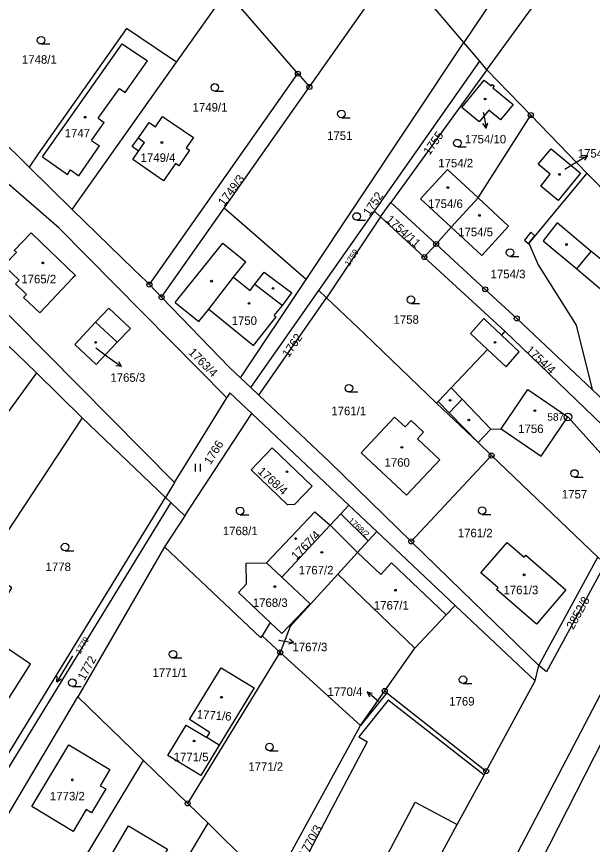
# Model space of a CAD drawing. Extents: x -562167 to -556918, y -1077891 to -1070763.
# Drawn here: x -560352.7 to -560237.8, y -1075869.3 to -1075704.1 of the extents above; entities that cross this region are included whole.
import ezdxf

# ---------------------------------------------------------------- set-up
doc = ezdxf.new("R2010")
doc.units = 0
for name, color, linetype in [('Hranice parcel', 7, 'Continuous'), ('Parcelní čísla', 7, 'Continuous'), ('Pop  PČ popisy', 7, 'Continuous'), ('Vnitřní kresba', 7, 'Continuous'), ('Věcná břemena k části', 7, 'Continuous'), ('Značky bodu BP', 7, 'Continuous'), ('Značky budov', 7, 'Continuous'), ('Značky kultur', 7, 'Continuous')]:
    doc.layers.add(name, color=color, linetype=linetype)

msp = doc.modelspace()

# ---------------------------------------------------------------- linework, layer by layer
at = {"layer": 'Hranice parcel'}
for p, q in [((-560235.08, -1075666.76), (-560263.43, -1075709.3)), ((-560258.86, -1075714.73), (-560227.7, -1075671.95)), ((-560294.26, -1075718.16), (-560276.85, -1075693.4)), ((-560263.43, -1075709.3), (-560276.85, -1075693.4)), ((-560320.77, -1075713.23), (-560310.75, -1075699.1)), ((-560296.55, -1075715.51), (-560310.75, -1075699.1)), ((-560294.91, -1075756.54), (-560263.43, -1075709.3)), ((-560260.28, -1075713.04), (-560263.43, -1075709.3)), ((-560341.62, -1075742.6), (-560320.77, -1075713.23)), ((-560281.27, -1075742.94), (-560260.28, -1075713.04)), ((-560258.86, -1075714.73), (-560260.28, -1075713.04)), ((-560258.86, -1075714.73), (-560277.99, -1075741.21)), ((-560250.1, -1075723.77), (-560258.86, -1075714.73)), ((-560296.55, -1075715.51), (-560294.26, -1075718.16)), ((-560366.71, -1075717.93), (-560350.2, -1075734.16)), ((-560311.28, -1075742.36), (-560294.26, -1075718.16)), ((-560260.61, -1075740.28), (-560250.1, -1075723.77)), ((-560238.91, -1075735.33), (-560250.1, -1075723.77)), ((-560350.2, -1075734.16), (-560341.62, -1075742.6)), ((-560230.06, -1075744.47), (-560238.91, -1075735.33)), ((-560280.05, -1075744.06), (-560277.99, -1075741.21)), ((-560277.99, -1075741.21), (-560269, -1075749.49)), ((-560260.61, -1075740.28), (-560265.96, -1075746.16)), ((-560323.76, -1075760.1), (-560311.28, -1075742.36)), ((-560294.91, -1075756.54), (-560311.28, -1075742.36)), ((-560292.37, -1075758.74), (-560281.27, -1075742.94)), ((-560281.27, -1075742.94), (-560280.05, -1075744.06)), ((-560280.05, -1075744.06), (-560290.83, -1075760.21)), ((-560271.34, -1075752.09), (-560280.05, -1075744.06)), ((-560269, -1075749.49), (-560265.96, -1075746.16)), ((-560269, -1075749.49), (-560271.34, -1075752.09)), ((-560271.34, -1075752.09), (-560255.26, -1075766.9)), ((-560348.73, -1075775.21), (-560369.11, -1075755.54)), ((-560326.19, -1075757.59), (-560323.76, -1075760.1)), ((-560308.02, -1075776.21), (-560294.91, -1075756.54)), ((-560305.98, -1075778.13), (-560292.37, -1075758.74)), ((-560292.37, -1075758.74), (-560290.83, -1075760.21)), ((-560304.38, -1075779.64), (-560290.83, -1075760.21)), ((-560255.26, -1075766.9), (-560226.93, -1075794.16)), ((-560348.73, -1075775.21), (-560372.44, -1075807.63)), ((-560339.57, -1075784.16), (-560348.73, -1075775.21)), ((-560308.02, -1075776.21), (-560305.98, -1075778.13)), ((-560305.98, -1075778.13), (-560304.38, -1075779.64)), ((-560237.87, -1075778.54), (-560225.01, -1075790.71)), ((-560268.88, -1075781.21), (-560260.62, -1075789.1)), ((-560339.57, -1075784.16), (-560359.36, -1075814.15)), ((-560323, -1075800.04), (-560339.57, -1075784.16)), ((-560319.14, -1075803.74), (-560305.77, -1075783.31)), ((-560286.38, -1075801.58), (-560305.77, -1075783.31)), ((-560260.62, -1075789.1), (-560257.91, -1075791.69)), ((-560273.96, -1075808.82), (-560257.91, -1075791.69)), ((-560257.91, -1075791.69), (-560236.7, -1075811.98)), ((-560321.16, -1075797.05), (-560323, -1075800.04)), ((-560362.05, -1075863.71), (-560323, -1075800.04)), ((-560321.92, -1075801.08), (-560360.98, -1075864.75)), ((-560323, -1075800.04), (-560321.92, -1075801.08)), ((-560321.92, -1075801.08), (-560319.14, -1075803.74)), ((-560288.01, -1075803.33), (-560286.38, -1075801.58)), ((-560280.82, -1075806.83), (-560286.38, -1075801.58)), ((-560319.14, -1075803.74), (-560323.17, -1075809.91)), ((-560288.01, -1075803.33), (-560290.12, -1075805.6)), ((-560282.55, -1075808.72), (-560288.01, -1075803.33)), ((-560290.12, -1075805.6), (-560299.74, -1075815.95)), ((-560280.82, -1075806.83), (-560282.55, -1075808.72)), ((-560265.17, -1075821.58), (-560280.82, -1075806.83)), ((-560323.17, -1075809.91), (-560340.44, -1075839.81)), ((-560248.49, -1075833.57), (-560236.7, -1075811.98)), ((-560299.74, -1075815.95), (-560302.81, -1075813.05)), ((-560249.2, -1075836.63), (-560265.17, -1075821.58)), ((-560302.08, -1075824.96), (-560303.72, -1075827.65)), ((-560298.1, -1075825.79), (-560300.08, -1075830.96)), ((-560298.28, -1075825.62), (-560298.1, -1075825.79)), ((-560303.72, -1075827.65), (-560300.08, -1075830.96)), ((-560318.55, -1075861.07), (-560300.08, -1075830.96)), ((-560300.08, -1075830.96), (-560284.07, -1075845.5)), ((-560249.2, -1075836.63), (-560248.49, -1075833.57)), ((-560284.07, -1075845.5), (-560279.23, -1075838.64)), ((-560278.79, -1075838.98), (-560284.07, -1075845.5)), ((-560279.23, -1075838.64), (-560278.79, -1075838.98)), ((-560278.79, -1075838.98), (-560258.99, -1075854.63)), ((-560230.82, -1075838.69), (-560248.25, -1075872.91)), ((-560357.35, -1075868.27), (-560340.44, -1075839.81)), ((-560340.44, -1075839.81), (-560327.39, -1075852.49)), ((-560301.63, -1075877.64), (-560284.07, -1075845.5)), ((-560312.29, -1075849.42), (-560314.75, -1075847.94)), ((-560344.44, -1075880.81), (-560327.39, -1075852.49)), ((-560327.39, -1075852.49), (-560318.55, -1075861.07)), ((-560264.77, -1075865.28), (-560259.43, -1075855.45)), ((-560259.43, -1075855.45), (-560258.99, -1075854.63)), ((-560318.55, -1075861.07), (-560314.48, -1075865.02)), ((-560331.52, -1075893.35), (-560314.48, -1075865.02)), ((-560314.48, -1075865.02), (-560301.63, -1075877.64)), ((-560297.13, -1075924.79), (-560264.77, -1075865.28))]:
    msp.add_line(p, q, dxfattribs=at)
for points in [[(-560320.77, -1075713.23), (-560324.85, -1075710.49), (-560330.78, -1075706.5), (-560348.35, -1075731.52), (-560350.2, -1075734.16)], [(-560310.74, -1075780.17), (-560344.23, -1075746.27), (-560389.53, -1075707.04)], [(-560326.19, -1075757.59), (-560316.03, -1075743.17), (-560296.55, -1075715.51)], [(-560253.6, -1075721.64), (-560256.14, -1075724.72), (-560258.47, -1075722.79), (-560260.4, -1075725.13), (-560263.87, -1075722.23), (-560259.37, -1075716.81), (-560258.02, -1075717.95), (-560257.79, -1075717.68), (-560257.43, -1075717.99), (-560257.64, -1075718.31), (-560253.6, -1075721.64)], [(-560397.29, -1075719.56), (-560397.55, -1075719.98), (-560321.16, -1075797.05)], [(-560328.35, -1075728.33), (-560326.23, -1075725.25), (-560324.98, -1075726.09), (-560323.56, -1075724.03), (-560317.41, -1075728.26), (-560318.83, -1075730.32), (-560318.2, -1075730.77), (-560320.33, -1075733.9), (-560320.99, -1075733.43), (-560323.37, -1075736.89), (-560329.5, -1075732.64), (-560328.36, -1075730.97), (-560329.64, -1075730.06), (-560328.35, -1075728.33)], [(-560282.12, -1075934.51), (-560283, -1075932.25), (-560283.08, -1075930.01), (-560282.46, -1075927.75), (-560280.62, -1075924.18), (-560265.72, -1075895.71), (-560246.83, -1075859.69), (-560227.16, -1075822.08), (-560208.85, -1075787.15), (-560196.56, -1075763.61), (-560182.19, -1075736.22), (-560178.49, -1075729.15), (-560177.53, -1075727.83), (-560176.47, -1075727.17), (-560174.73, -1075726.87), (-560173.46, -1075727.12), (-560172.47, -1075727.43)], [(-560248.12, -1075737.93), (-560246.22, -1075735.55), (-560248.6, -1075733.59), (-560246.02, -1075730.53), (-560240.18, -1075735.33), (-560244.61, -1075740.82), (-560248.12, -1075737.93)], [(-560265.96, -1075746.16), (-560272.12, -1075740.49), (-560266.73, -1075734.65), (-560260.61, -1075740.28)], [(-560238.91, -1075735.33), (-560250.47, -1075749.3), (-560248.64, -1075753.65), (-560241.03, -1075765.66), (-560237.87, -1075778.54)], [(-560260.61, -1075740.28), (-560254.53, -1075745.92), (-560259.85, -1075751.79), (-560265.96, -1075746.16)], [(-560341.62, -1075742.6), (-560329.21, -1075754.63), (-560326.7, -1075757.06), (-560326.19, -1075757.59)], [(-560230.06, -1075744.47), (-560232.69, -1075748.35), (-560235.75, -1075752.86), (-560238.02, -1075750.97), (-560244.83, -1075745.28), (-560247.66, -1075748.84), (-560240.94, -1075754.46), (-560236.52, -1075758.15), (-560234.86, -1075759.32), (-560234.94, -1075759.43), (-560228.69, -1075763.82), (-560223.34, -1075756.05), (-560221.47, -1075753.33)], [(-560349.77, -1075747.25), (-560349.55, -1075747.46), (-560340.92, -1075755.74), (-560341.46, -1075756.23), (-560346.82, -1075761.95), (-560348.06, -1075763.22), (-560351.3, -1075760.19), (-560350.69, -1075759.54), (-560352.9, -1075757.42), (-560352.2, -1075756.69), (-560355.21, -1075753.8), (-560352.72, -1075751.2), (-560353.16, -1075750.78), (-560349.77, -1075747.25)], [(-560269, -1075749.49), (-560259.18, -1075758.53), (-560252.89, -1075764.33), (-560237.87, -1075778.54)], [(-560323.76, -1075760.1), (-560310.2, -1075774.15), (-560308.02, -1075776.21)], [(-560290.83, -1075760.21), (-560283.3, -1075767.42), (-560268.88, -1075781.21)], [(-560336.93, -1075765.08), (-560334.31, -1075762.27), (-560329.95, -1075766.36), (-560332.63, -1075769.1), (-560336.83, -1075773.53), (-560341.09, -1075769.55), (-560336.93, -1075765.08)], [(-560255.26, -1075766.9), (-560255.97, -1075767.65), (-560259.48, -1075764.34), (-560262.12, -1075767.35), (-560258.72, -1075770.54), (-560265.97, -1075778.19), (-560268.57, -1075780.89), (-560268.88, -1075781.21)], [(-560305.77, -1075783.31), (-560310.14, -1075779.2), (-560310.66, -1075780.05), (-560310.74, -1075780.17)], [(-560304.38, -1075779.64), (-560290.28, -1075792.96), (-560273.96, -1075808.82)], [(-560321.16, -1075797.05), (-560319.33, -1075794.08), (-560310.74, -1075780.17)], [(-560273.99, -1075784.69), (-560275.18, -1075785.96), (-560277.26, -1075784), (-560283.91, -1075791.15), (-560274.87, -1075799.58), (-560268.21, -1075792.51), (-560272.67, -1075788.32), (-560271.47, -1075787.05), (-560273.99, -1075784.69)], [(-560260.62, -1075789.1), (-560260.57, -1075789.05), (-560258.06, -1075786.39), (-560256.01, -1075786.35), (-560248.01, -1075791.8), (-560242.69, -1075783.98), (-560229.42, -1075798.71)], [(-560301.71, -1075790.16), (-560293.74, -1075797.8), (-560297.23, -1075801.43), (-560298.63, -1075801.51), (-560305.9, -1075794.53), (-560301.71, -1075790.16)], [(-560302.81, -1075813.05), (-560293.15, -1075802.9), (-560290.12, -1075805.6)], [(-560282.55, -1075808.72), (-560284.64, -1075811.01), (-560288.59, -1075815.35), (-560294.06, -1075821.35), (-560298.1, -1075825.79)], [(-560273.96, -1075808.82), (-560263.91, -1075818.6), (-560248.49, -1075833.57)], [(-560248.99, -1075825.29), (-560256.95, -1075818.42), (-560256.61, -1075818.07), (-560260.04, -1075815.08), (-560254.84, -1075809.03), (-560251.42, -1075811.96), (-560251.09, -1075811.58), (-560243.12, -1075818.48), (-560248.99, -1075825.29)], [(-560323.17, -1075809.91), (-560303.97, -1075828.06), (-560303.72, -1075827.65)], [(-560236.7, -1075811.98), (-560235.23, -1075813.27), (-560246.96, -1075834.84), (-560248.49, -1075833.57)], [(-560376.97, -1075849.38), (-560365.78, -1075834.56), (-560363.69, -1075836.02), (-560361.81, -1075837.34), (-560363.37, -1075839.64), (-560360.47, -1075841.67), (-560358.88, -1075839.39), (-560355.39, -1075841.84), (-560349.88, -1075833.28), (-560356.06, -1075829.19), (-560355.78, -1075828.77), (-560357.96, -1075827.34), (-560358.23, -1075825.66), (-560353.66, -1075818.07), (-560359.36, -1075814.15)], [(-560302.08, -1075824.96), (-560308.38, -1075818.97), (-560306.81, -1075817.27), (-560306.89, -1075813.18), (-560302.81, -1075813.05)], [(-560299.74, -1075815.95), (-560294.13, -1075821.25), (-560298.28, -1075825.62)], [(-560279.23, -1075838.64), (-560273.21, -1075830.1), (-560266.95, -1075823.47), (-560265.17, -1075821.58)], [(-560298.28, -1075825.62), (-560299.75, -1075827.18), (-560302.08, -1075824.96)], [(-560314.75, -1075847.94), (-560314.12, -1075846.92), (-560318.18, -1075844.31), (-560311.9, -1075834.01), (-560305.3, -1075838.04), (-560312.29, -1075849.42)], [(-560258.99, -1075854.63), (-560250.4, -1075838.82), (-560249.2, -1075836.63)], [(-560259.43, -1075855.45), (-560278.52, -1075840.5), (-560284.42, -1075847.79), (-560282.72, -1075848.76), (-560289.71, -1075861.98), (-560299.2, -1075880.03)], [(-560312.29, -1075849.42), (-560315.93, -1075855.47), (-560322.49, -1075851.51), (-560318.87, -1075845.47), (-560314.75, -1075847.94)], [(-560337.75, -1075862.93), (-560338.83, -1075862.29), (-560341.43, -1075866.64), (-560349.62, -1075861.69), (-560342.23, -1075849.38), (-560334.05, -1075854.29), (-560335.98, -1075857.53), (-560334.91, -1075858.17), (-560337.75, -1075862.93)], [(-560302.31, -1075912.61), (-560300.29, -1075912.81), (-560294.55, -1075901.59), (-560291.76, -1075896.06), (-560279.95, -1075873.64), (-560273.19, -1075860.8), (-560264.77, -1075865.28)], [(-560328.44, -1075879.95), (-560336.17, -1075875.38), (-560330.35, -1075865.54), (-560322.6, -1075870.17), (-560328.44, -1075879.95)]]:
    msp.add_lwpolyline(points, dxfattribs=at)
at = {"layer": 'Pop  PČ popisy'}
for p, q in [((-560259.57, -1075723.18), (-560259.52, -1075723.41)), ((-560259.52, -1075723.41), (-560259, -1075726.36)), ((-560259, -1075726.36), (-560259.67, -1075725.47)), ((-560259, -1075726.36), (-560258.68, -1075725.29)), ((-560243.32, -1075734.56), (-560241.37, -1075733.36)), ((-560241.37, -1075733.36), (-560238.8, -1075731.81)), ((-560238.8, -1075731.81), (-560239.91, -1075731.9)), ((-560238.8, -1075731.81), (-560239.4, -1075732.76)), ((-560336.86, -1075770.23), (-560334.19, -1075772.19)), ((-560334.19, -1075772.19), (-560331.76, -1075773.95)), ((-560331.76, -1075773.95), (-560332.28, -1075772.96)), ((-560331.76, -1075773.95), (-560332.87, -1075773.77)), ((-560300.44, -1075828.47), (-560300.3, -1075828.49)), ((-560300.3, -1075828.49), (-560297.34, -1075829.01)), ((-560297.34, -1075829.01), (-560298.42, -1075829.33)), ((-560297.34, -1075829.01), (-560298.24, -1075828.34)), ((-560280.45, -1075840.73), (-560282.75, -1075838.8)), ((-560282.75, -1075838.8), (-560281.66, -1075839.06)), ((-560282.75, -1075838.8), (-560282.3, -1075839.83))]:
    msp.add_line(p, q, dxfattribs=at)
at = {"layer": 'Vnitřní kresba'}
for p, q in [((-560340.21, -1075721.71), (-560331.63, -1075709.54)), ((-560331.63, -1075709.54), (-560326.57, -1075712.94)), ((-560331.02, -1075719.3), (-560326.57, -1075712.94)), ((-560336.41, -1075724.39), (-560332.16, -1075718.5)), ((-560332.16, -1075718.5), (-560331.02, -1075719.3)), ((-560347.53, -1075732.09), (-560340.21, -1075721.71)), ((-560336.41, -1075724.39), (-560335.23, -1075725.23)), ((-560337.76, -1075728.83), (-560335.23, -1075725.23)), ((-560328.35, -1075728.33), (-560327.15, -1075729.23)), ((-560340.26, -1075735.86), (-560336.17, -1075729.93)), ((-560337.76, -1075728.83), (-560336.17, -1075729.93)), ((-560328.36, -1075730.97), (-560327.15, -1075729.23)), ((-560347.53, -1075732.09), (-560342.55, -1075735.6)), ((-560342.55, -1075735.6), (-560341.94, -1075734.7)), ((-560341.94, -1075734.7), (-560340.26, -1075735.86)), ((-560321.05, -1075761.16), (-560311.54, -1075749.34)), ((-560311.54, -1075749.34), (-560306.97, -1075753.02)), ((-560240.94, -1075754.46), (-560238.02, -1075750.97)), ((-560309.44, -1075756.1), (-560306.97, -1075753.02)), ((-560314.31, -1075762.5), (-560309.44, -1075756.1)), ((-560309.44, -1075756.1), (-560306.11, -1075758.73)), ((-560305.18, -1075757.52), (-560303.32, -1075755.11)), ((-560303.32, -1075755.11), (-560297.78, -1075759.22)), ((-560306.11, -1075758.73), (-560305.18, -1075757.52)), ((-560305.18, -1075757.52), (-560299.62, -1075761.73)), ((-560299.62, -1075761.73), (-560297.78, -1075759.22)), ((-560321.05, -1075761.16), (-560316.31, -1075764.97)), ((-560316.31, -1075764.97), (-560314.31, -1075762.5)), ((-560314.31, -1075762.5), (-560305.39, -1075769.74)), ((-560301.32, -1075763.73), (-560299.62, -1075761.73)), ((-560305.39, -1075769.74), (-560300.92, -1075764.04)), ((-560301.32, -1075763.73), (-560300.92, -1075764.04)), ((-560332.63, -1075769.1), (-560336.93, -1075765.08)), ((-560265.97, -1075778.19), (-560263.78, -1075780.46)), ((-560256.01, -1075786.35), (-560250.66, -1075778.51)), ((-560250.66, -1075778.51), (-560242.69, -1075783.98)), ((-560268.57, -1075780.89), (-560266.36, -1075783.14)), ((-560266.36, -1075783.14), (-560263.78, -1075780.46)), ((-560263.78, -1075780.46), (-560258.06, -1075786.39)), ((-560266.36, -1075783.14), (-560260.57, -1075789.05)), ((-560290.12, -1075805.6), (-560284.64, -1075811.01)), ((-560284.64, -1075811.01), (-560280.03, -1075815.38)), ((-560280.03, -1075815.38), (-560277.86, -1075813.09)), ((-560277.86, -1075813.09), (-560266.95, -1075823.47)), ((-560288.59, -1075815.35), (-560273.21, -1075830.1))]:
    msp.add_line(p, q, dxfattribs=at)
msp.add_lwpolyline([(-560258.72, -1075770.54), (-560255.02, -1075774.01), (-560252.41, -1075771.01), (-560255.97, -1075767.65)], dxfattribs=at)
at = {"layer": 'Věcná břemena k části'}
msp.add_lwpolyline([(-560250.36, -1075749.57), (-560250.47, -1075749.3), (-560249.28, -1075747.86), (-560250.1, -1075747.12), (-560251.34, -1075748.69)], close=True, dxfattribs=at)
at = {"layer": 'Značky bodu BP'}
for centre, radius in [((-560296.55, -1075715.51), 0.5), ((-560296.55, -1075715.51), 0.0303), ((-560294.26, -1075718.16), 0.5), ((-560294.26, -1075718.16), 0.0303), ((-560250.1, -1075723.77), 0.5), ((-560250.1, -1075723.77), 0.0303), ((-560269, -1075749.49), 0.5), ((-560269, -1075749.49), 0.0303), ((-560271.34, -1075752.09), 0.5), ((-560271.34, -1075752.09), 0.0303), ((-560326.19, -1075757.59), 0.5), ((-560326.19, -1075757.59), 0.0303), ((-560259.18, -1075758.53), 0.5), ((-560323.76, -1075760.1), 0.5), ((-560259.18, -1075758.53), 0.0303), ((-560323.76, -1075760.1), 0.0303), ((-560252.89, -1075764.33), 0.5), ((-560252.89, -1075764.33), 0.0303), ((-560242.69, -1075783.98), 0.75), ((-560242.69, -1075783.98), 0.03), ((-560257.91, -1075791.69), 0.5), ((-560257.91, -1075791.69), 0.0303), ((-560273.96, -1075808.82), 0.5), ((-560273.96, -1075808.82), 0.0303), ((-560300.08, -1075830.96), 0.5), ((-560300.08, -1075830.96), 0.0303), ((-560279.23, -1075838.64), 0.5), ((-560279.23, -1075838.64), 0.0303), ((-560258.99, -1075854.63), 0.5), ((-560258.99, -1075854.63), 0.0303), ((-560318.55, -1075861.07), 0.5), ((-560318.55, -1075861.07), 0.0303)]:
    msp.add_circle(centre, radius, dxfattribs=at)
at = {"layer": 'Značky budov'}
for centre in [(-560259.22, -1075720.56), (-560338.98, -1075724.2), (-560323.71, -1075729.24), (-560244.39, -1075735.61), (-560266.63, -1075738.24), (-560260.34, -1075743.78), (-560242.95, -1075749.58), (-560347.47, -1075753.26), (-560313.78, -1075756.9), (-560301.52, -1075758.34), (-560306.32, -1075761.34), (-560336.91, -1075769.11), (-560257.24, -1075769.12), (-560266.2, -1075780.66), (-560249.27, -1075782.73), (-560262.45, -1075784.6), (-560275.82, -1075790.05), (-560298.74, -1075794.91), (-560297.01, -1075808.24), (-560291.79, -1075810.98), (-560251.44, -1075815.48), (-560301.16, -1075817.82), (-560277.1, -1075818.55), (-560311.81, -1075839.89), (-560317.28, -1075848.61), (-560341.56, -1075856.36)]:
    msp.add_circle(centre, 0.175, dxfattribs=at)
at = {"layer": 'Značky kultur'}
for p, q in [((-560347.81, -1075709.59), (-560346.06, -1075709.59)), ((-560313.13, -1075718.99), (-560311.38, -1075718.99)), ((-560287.88, -1075724.3), (-560286.13, -1075724.3)), ((-560264.74, -1075730.11), (-560262.99, -1075730.11)), ((-560284.82, -1075744.74), (-560283.07, -1075744.74)), ((-560254.23, -1075751.96), (-560252.48, -1075751.96)), ((-560274.02, -1075761.35), (-560272.27, -1075761.35)), ((-560286.37, -1075779), (-560284.62, -1075779)), ((-560316.97, -1075794.84), (-560316.97, -1075793.34)), ((-560315.97, -1075794.84), (-560315.97, -1075793.34)), ((-560241.38, -1075796), (-560239.63, -1075796)), ((-560308.09, -1075803.48), (-560306.34, -1075803.48)), ((-560259.8, -1075803.42), (-560258.05, -1075803.42)), ((-560343.01, -1075810.68), (-560341.26, -1075810.68)), ((-560341.56, -1075831.65), (-560344.65, -1075836.79)), ((-560321.47, -1075832.06), (-560319.72, -1075832.06)), ((-560344.65, -1075836.79), (-560344.58, -1075835.7)), ((-560344.65, -1075836.79), (-560343.72, -1075836.21)), ((-560263.62, -1075837.14), (-560261.87, -1075837.14)), ((-560341.56, -1075837.74), (-560339.81, -1075837.74)), ((-560302.23, -1075850.56), (-560300.48, -1075850.56))]:
    msp.add_line(p, q, dxfattribs=at)
for centre in [(-560347.81, -1075708.84), (-560313.13, -1075718.24), (-560287.88, -1075723.55), (-560264.74, -1075729.36), (-560284.82, -1075743.99), (-560254.23, -1075751.21), (-560274.02, -1075760.6), (-560286.37, -1075778.25), (-560241.38, -1075795.25), (-560308.09, -1075802.73), (-560259.8, -1075802.67), (-560343.01, -1075809.93), (-560321.47, -1075831.31), (-560263.62, -1075836.39), (-560341.56, -1075836.99), (-560302.23, -1075849.81)]:
    msp.add_circle(centre, 0.75, dxfattribs=at)

# ---------------------------------------------------------------- texts
at = {"layer": 'Parcelní čísla'}
for s, p in [('1748/1', (-560351.62, -1075713.53)), ('1749/1', (-560317.57, -1075723.07)), ('1747', (-560343.09, -1075728.22)), ('1751', (-560290.74, -1075728.73)), ('1754/10', (-560263.24, -1075729.42)), ('1749/4', (-560327.94, -1075733.12)), ('1754/8', (-560240.73, -1075732.26)), ('1754/2', (-560268.55, -1075734.2)), ('1754/6', (-560270.61, -1075742.31)), ('1754/5', (-560264.59, -1075747.95)), ('1754/3', (-560258.11, -1075756.33)), ('1765/2', (-560351.74, -1075757.33)), ('1750', (-560309.78, -1075765.61)), ('1758', (-560277.48, -1075765.4)), ('1765/3', (-560333.97, -1075776.97)), ('1761/1', (-560289.89, -1075783.63)), ('1756', (-560252.61, -1075787.2)), ('1760', (-560279.28, -1075793.91)), ('1757', (-560243.9, -1075800.24)), ('1768/1', (-560311.54, -1075807.56)), ('1761/2', (-560264.66, -1075807.99)), ('1778', (-560346.9, -1075814.72)), ('1767/2', (-560296.41, -1075815.39)), ('1761/3', (-560255.55, -1075819.34)), ('1768/3', (-560305.56, -1075821.88)), ('1767/1', (-560281.4, -1075822.4)), ('1767/3', (-560297.64, -1075830.72)), ('1771/1', (-560325.58, -1075835.83)), ('1770/4', (-560290.64, -1075839.64)), ('1769', (-560266.37, -1075841.56)), ('1771/5', (-560321.35, -1075852.66)), ('1771/2', (-560306.45, -1075854.56)), ('1773/2', (-560346.03, -1075860.47))]:
    msp.add_text(s, height=1.7, dxfattribs=at).set_placement(p)
for s, height, rotation, p in [('1755', 1.7, 55, (-560270.3, -1075731.91)), ('1749/3', 1.7, 53, (-560311.28, -1075742.04)), ('1752', 1.7, 56, (-560282.3, -1075744.03)), ('1754/11', 1.7, 318, (-560279.14, -1075744.84)), ('1759', 1.19, 57, (-560286.32, -1075754)), ('1762', 1.7, 56, (-560298.41, -1075772.28)), ('1763/4', 1.7, 315, (-560318.53, -1075771.25)), ('1754/4', 1.7, 317, (-560251.23, -1075770.84)), ('1766', 1.7, 58, (-560313.99, -1075793.64)), ('1768/4', 1.7, 318, (-560304.72, -1075795.04)), ('1768/2', 1.2, 318, (-560286.63, -1075804.83)), ('1767/4', 1.7, 45, (-560296.87, -1075812.63)), ('2852/8', 1.7, 61, (-560241.62, -1075826.5)), ('1779', 1.2, 59, (-560340, -1075831.39)), ('1772', 1.7, 61, (-560339.15, -1075836.68)), ('1771/6', 1.7, 356, (-560316.8, -1075844.11)), ('1770/3', 1.7, 61, (-560295.07, -1075872.06))]:
    msp.add_text(s, height=height, rotation=rotation, dxfattribs=at).set_placement(p)
at = {"layer": 'Značky bodu BP'}
msp.add_text('587', height=1.5, dxfattribs=at).set_placement((-560246.79, -1075784.73))

doc.saveas('drawing.dxf')
